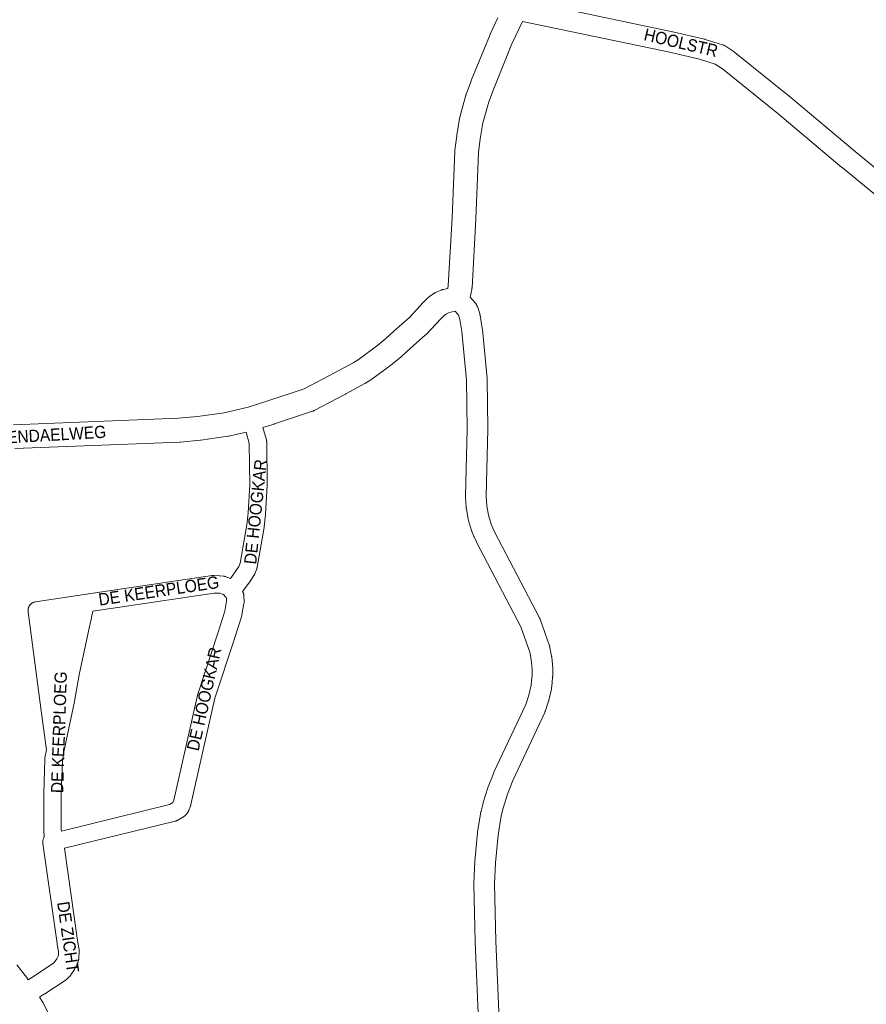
# Model space of a CAD drawing. Header units: metres. Extents: x 123819 to 142731, y 393440 to 405763.
# Tile 317 of 346: x 138896 to 139429, y 400057 to 400677. Entities that reach past the tile are written whole.
import ezdxf
from ezdxf.enums import TextEntityAlignment as Align

# ---------------------------------------------------------------- set-up
doc = ezdxf.new("R2010")
doc.units = ezdxf.units.M
doc.header["$MEASUREMENT"] = 0
for name, color, linetype, lineweight in [('gs-anno-wegen algemeen tekst', 7, 'Continuous', 0), ('gs-knt-aanvullende hoofdweg', 7, 'Continuous', 0), ('gs-knt-wegen algemeen', 7, 'Continuous', 0)]:
    doc.layers.add(name, color=color, linetype=linetype, lineweight=lineweight)
doc.styles.add('Style-Arial', font='arial.ttf')

msp = doc.modelspace()

# ---------------------------------------------------------------- linework, layer by layer
at = {"layer": 'gs-anno-wegen algemeen tekst', "color": 7, "linetype": 'Continuous', "flags": 128}
for points in [[(139048.79, 400420.11), (139051.02, 400412.32), (139051.08, 400412.08), (139051.13, 400411.84), (139051.17, 400411.6), (139051.2, 400411.36), (139051.22, 400411.12), (139051.23, 400410.88), (139051.56, 400384.08), (139051.56, 400383.89), (139051.56, 400383.7), (139050.51, 400365.6), (139050.49, 400365.35), (139049.69, 400357.53), (139049.66, 400357.34), (139049.63, 400357.14), (139045.28, 400332.32), (139045.23, 400332.06), (139045.17, 400331.81), (139045.09, 400331.56), (139045, 400331.31), (139043.78, 400328.09), (139043.68, 400327.84), (139043.57, 400327.61), (139043.45, 400327.37), (139043.32, 400327.15), (139043.17, 400326.93)], [(139025.16, 400326.29), (139028.43, 400325.11), (139031.03, 400328.7), (139033.71, 400332.61), (139034.52, 400334.74), (139038.75, 400358.85), (139039.52, 400366.35), (139040.54, 400384.14), (139040.22, 400410), (139038.18, 400417.16)], [(138910.87, 400167.18), (138910.87, 400189.95), (138910.87, 400190.13), (138911.55, 400211.44), (138911.56, 400211.64), (138911.58, 400211.85), (138911.6, 400212.05), (138911.63, 400212.26), (138912.55, 400217.22), (138909.19, 400241.78), (138909.19, 400241.81), (138901, 400304.25), (138900.97, 400304.51), (138900.95, 400304.78), (138900.95, 400305.05), (138900.96, 400305.31), (138900.98, 400305.58), (138901.02, 400305.84), (138901.07, 400306.11), (138901.13, 400306.37), (138901.21, 400306.62), (138901.29, 400306.88), (138901.39, 400307.13), (138901.5, 400307.37), (138901.63, 400307.61), (138901.76, 400307.84), (138901.9, 400308.06), (138902.06, 400308.28), (138902.23, 400308.49), (138902.4, 400308.69), (138902.59, 400308.88), (138902.78, 400309.07), (138902.99, 400309.24), (138903.2, 400309.4), (138903.42, 400309.56), (138903.64, 400309.7), (138903.88, 400309.83), (138904.12, 400309.95), (138904.36, 400310.06), (138904.61, 400310.15), (138904.86, 400310.24), (138905.12, 400310.31), (138905.38, 400310.37), (138905.65, 400310.41), (138936.21, 400314.97), (139016.97, 400326.95), (139017.23, 400326.98), (139017.48, 400327), (139017.74, 400327.01), (139018, 400327), (139021.43, 400326.87), (139021.65, 400326.85), (139021.88, 400326.83), (139023.95, 400326.58), (139024.11, 400326.56), (139024.21, 400326.54), (139024.37, 400326.51), (139024.48, 400326.49), (139024.64, 400326.45), (139024.74, 400326.42), (139024.9, 400326.38), (139025, 400326.34), (139025.08, 400326.32), (139025.15, 400326.29)], [(139043.17, 400326.93), (139040.08, 400322.41), (139040, 400322.29), (139036.05, 400316.85), (139036.32, 400316.3), (139036.43, 400316.06), (139036.53, 400315.81), (139036.62, 400315.56), (139036.69, 400315.3), (139036.76, 400315.04), (139036.81, 400314.78), (139036.84, 400314.52), (139036.87, 400314.25), (139036.88, 400313.99), (139036.95, 400310.54), (139036.95, 400310.28), (139036.94, 400310.02), (139036.92, 400309.75), (139036.88, 400309.49), (139035.65, 400302.34), (139035.6, 400302.09), (139035.54, 400301.84), (139035.47, 400301.6), (139030.92, 400287.3), (139030.9, 400287.24), (139018.59, 400249.87), (139003.49, 400182.84), (139003.44, 400182.63), (139003.38, 400182.42), (139003.31, 400182.21), (139003.23, 400182), (139002.12, 400179.24), (139002.02, 400179.01), (139001.91, 400178.79), (139001.8, 400178.57), (139001.67, 400178.35), (139001.53, 400178.14), (139000.62, 400176.84), (139000.46, 400176.63), (139000.3, 400176.42), (139000.12, 400176.22), (138999.93, 400176.03), (138999.73, 400175.84), (138999.52, 400175.67), (138999.31, 400175.51), (138999.08, 400175.36), (138998.85, 400175.22), (138994.92, 400172.95), (138994.69, 400172.83), (138994.46, 400172.71), (138994.22, 400172.61), (138993.98, 400172.52), (138993.73, 400172.44), (138993.48, 400172.37), (138923.85, 400155.36)], [(139025.15, 400326.29), (139025.15, 400326.29), (139025.16, 400326.29)], [(139025.15, 400326.29), (139025.15, 400326.29), (139025.16, 400326.29)], [(139021.41, 400315.93), (139020.77, 400315.86), (139018.08, 400315.97), (138941.71, 400304.65), (138940.94, 400300.53), (138940.9, 400300.33), (138939.03, 400292.02), (138933.22, 400264.54), (138930.15, 400247.89), (138930.13, 400247.77), (138923.53, 400216.04), (138922.55, 400210.67), (138921.89, 400189.86), (138921.89, 400167.3), (138921.89, 400167.18)], [(138921.93, 400166.23), (138990.1, 400182.89), (138992.2, 400184.1), (138992.84, 400185.7), (139007.9, 400252.55), (139007.96, 400252.81), (139008.04, 400253.06), (139020.43, 400290.66), (139024.85, 400304.58), (139025.93, 400310.84), (139025.89, 400312.53), (139025.6, 400313.12), (139025.26, 400313.55), (139023.94, 400315.01), (139022, 400315.71), (139021.41, 400315.93)], [(139021.41, 400315.93), (139021.41, 400315.93)], [(139021.41, 400315.93), (139021.41, 400315.93)], [(138910.87, 400167.18), (138910.87, 400167.18), (138910.87, 400167.18)], [(138921.89, 400167.18), (138921.89, 400167.18), (138921.89, 400167.18)]]:
    msp.add_lwpolyline(points, dxfattribs=at)
at = {"layer": 'gs-knt-aanvullende hoofdweg', "color": 7, "linetype": 'Continuous', "flags": 128}
for points in [[(139165.15, 400507.59), (139165.5, 400509.41), (139167.91, 400551.96), (139169.61, 400594.04), (139169.63, 400594.35), (139169.67, 400594.67), (139170.81, 400603.71), (139170.85, 400604.01), (139172.63, 400614.6), (139172.68, 400614.85), (139172.69, 400614.94), (139172.7, 400614.98), (139172.71, 400615.02), (139172.73, 400615.1), (139172.8, 400615.35), (139176.64, 400629.24), (139176.73, 400629.54), (139176.83, 400629.83), (139179.88, 400638.12), (139179.97, 400638.36), (139191.79, 400667.3), (139191.87, 400667.49), (139191.95, 400667.68), (139196.77, 400677.86)], [(139212.3, 400675.56), (139205.62, 400661.44), (139193.93, 400632.81), (139191.03, 400624.93), (139187.38, 400611.72), (139185.69, 400601.68), (139184.61, 400593.11), (139182.91, 400551.29), (139182.91, 400551.17), (139180.47, 400508.05), (139180.44, 400507.71), (139180.4, 400507.37), (139180.34, 400507.03), (139179.39, 400502.15)], [(138891.84, 400421.87), (138995.76, 400425.92), (139007.7, 400427.01), (139024.36, 400429.4), (139039.49, 400432.95), (139051.37, 400436.65), (139074.7, 400444.42), (139093.8, 400454.43), (139105.68, 400460.92), (139108.73, 400462.78), (139121.1, 400471.94), (139126.29, 400476.15), (139131.3, 400480.82), (139131.45, 400480.96), (139141.04, 400489.43), (139149.74, 400498.74), (139149.92, 400498.92), (139152.71, 400501.71), (139152.95, 400501.94), (139153.2, 400502.16), (139153.46, 400502.37), (139153.73, 400502.56), (139156.45, 400504.46), (139156.72, 400504.64), (139156.78, 400504.68), (139156.99, 400504.8), (139157.07, 400504.85), (139157.12, 400504.88), (139157.18, 400504.91), (139157.26, 400504.95), (139157.47, 400505.06), (139157.54, 400505.1), (139157.83, 400505.22), (139160.97, 400506.55), (139161.29, 400506.67), (139161.62, 400506.78), (139161.95, 400506.88), (139162.28, 400506.96), (139165.15, 400507.59)], [(139169.87, 400493.25), (139166.17, 400492.44), (139164.39, 400491.69), (139162.86, 400490.62), (139160.63, 400488.39), (139151.76, 400478.91), (139151.51, 400478.65), (139151.25, 400478.41), (139141.47, 400469.77), (139136.34, 400464.99), (139136.15, 400464.81), (139135.95, 400464.65), (139130.43, 400460.17), (139130.17, 400459.97), (139117.4, 400450.52), (139117.14, 400450.33), (139116.86, 400450.15), (139113.37, 400448.01), (139113.21, 400447.92), (139113.05, 400447.82), (139100.94, 400441.21), (139100.82, 400441.15), (139081.13, 400430.83), (139080.86, 400430.7), (139080.81, 400430.67), (139080.77, 400430.65), (139080.71, 400430.63), (139080.59, 400430.57), (139080.4, 400430.5), (139080.36, 400430.48), (139080.36, 400430.48), (139080.36, 400430.48), (139080.3, 400430.46), (139080.02, 400430.36), (139056.04, 400422.37), (139055.9, 400422.33), (139048.79, 400420.11)], [(139038.18, 400417.16), (139027.47, 400414.7), (139027.43, 400414.69), (139027.15, 400414.63), (139027.13, 400414.63), (139026.82, 400414.58), (139009.65, 400412.11), (139009.45, 400412.09), (139009.26, 400412.07), (138996.93, 400410.94), (138996.74, 400410.92), (138996.54, 400410.91), (138892.55, 400406.87)]]:
    msp.add_lwpolyline(points, dxfattribs=at)
at = {"layer": 'gs-knt-wegen algemeen', "color": 7, "linetype": 'Continuous', "flags": 128}
for points in [[(139218.03, 400687.67), (139306.72, 400669.17), (139306.88, 400669.13), (139326.89, 400664.43), (139327.1, 400664.38), (139327.32, 400664.32), (139338.17, 400660.96), (139338.46, 400660.87), (139338.75, 400660.76), (139339.03, 400660.63), (139339.31, 400660.49), (139339.57, 400660.34), (139339.83, 400660.18), (139345.51, 400656.43), (139345.76, 400656.26), (139346, 400656.07), (139381.13, 400627.78), (139381.23, 400627.7), (139421.69, 400593.79), (139662.19, 400396.52)], [(139801.42, 400263.31), (139801.07, 400263.62), (139801, 400263.68), (139790.22, 400273.34), (139730.97, 400322.63), (139653.92, 400386.46), (139413.41, 400583.75), (139413.35, 400583.79), (139372.92, 400617.68), (139338.08, 400645.74), (139333.44, 400648.8), (139323.69, 400651.81), (139303.98, 400656.44), (139212.3, 400675.56)], [(139179.39, 400502.15), (139182.62, 400498.33), (139182.82, 400498.09), (139183, 400497.84), (139183.17, 400497.58), (139183.33, 400497.31), (139183.47, 400497.04), (139183.6, 400496.76), (139183.72, 400496.47), (139183.83, 400496.18), (139185.29, 400491.8), (139185.37, 400491.55), (139185.43, 400491.3), (139185.49, 400491.04), (139185.54, 400490.79), (139186.92, 400482.32), (139186.95, 400482.11), (139186.98, 400481.89), (139189.96, 400450.99), (139189.98, 400450.71), (139189.99, 400450.44), (139190.4, 400419.24), (139190.4, 400419.01), (139189.48, 400376.88), (139189.8, 400370.86), (139190.81, 400365.07), (139192.54, 400359.35), (139193.61, 400356.71), (139194.9, 400353.99), (139222.93, 400300.35), (139223.07, 400300.07), (139223.2, 400299.78), (139223.31, 400299.49), (139229.22, 400282.69), (139229.32, 400282.39), (139229.4, 400282.09), (139229.47, 400281.78), (139230.54, 400276.29), (139230.58, 400276.07), (139230.62, 400275.84), (139230.64, 400275.62), (139231.26, 400268.73), (139231.28, 400268.42), (139231.28, 400268.12), (139231.26, 400263.65), (139231.25, 400263.43), (139231.24, 400263.22), (139230.99, 400259.76), (139230.98, 400259.58), (139230.95, 400259.39), (139230.51, 400255.96), (139230.47, 400255.68), (139230.41, 400255.4), (139228.93, 400248.64), (139228.87, 400248.4), (139228.8, 400248.16), (139228.72, 400247.92), (139226.47, 400241.37), (139226.39, 400241.16), (139226.3, 400240.94), (139226.21, 400240.73), (139206.14, 400197.93), (139202.73, 400189.38), (139200.04, 400180.59), (139198.92, 400175.89), (139196.84, 400163.6), (139195.27, 400146.31), (139194.62, 400132.95), (139195.42, 400096.89), (139200.66, 399973.27)], [(139187.66, 399972.51), (139182.41, 400096.4), (139182.41, 400096.53), (139181.59, 400132.9), (139181.59, 400133.13), (139181.6, 400133.36), (139182.27, 400147.09), (139182.29, 400147.36), (139183.9, 400165.02), (139183.93, 400165.27), (139183.96, 400165.52), (139186.11, 400178.27), (139186.15, 400178.48), (139186.2, 400178.69), (139187.42, 400183.8), (139187.47, 400184.01), (139187.53, 400184.21), (139190.36, 400193.45), (139190.44, 400193.7), (139190.54, 400193.96), (139194.12, 400202.93), (139194.19, 400203.11), (139194.27, 400203.28), (139214.27, 400245.94), (139216.29, 400251.8), (139217.63, 400257.92), (139218.02, 400260.89), (139218.24, 400263.94), (139218.26, 400267.88), (139217.7, 400274.12), (139216.78, 400278.81), (139211.18, 400294.73), (139183.3, 400348.07), (139183.19, 400348.29), (139181.76, 400351.3), (139181.68, 400351.48), (139181.6, 400351.66), (139180.36, 400354.75), (139180.25, 400355.03), (139180.16, 400355.3), (139178.24, 400361.68), (139178.17, 400361.93), (139178.11, 400362.19), (139178.06, 400362.44), (139176.91, 400369), (139176.87, 400369.26), (139176.84, 400369.52), (139176.82, 400369.78), (139176.46, 400376.43), (139176.45, 400376.68), (139176.46, 400376.92), (139177.38, 400419.18), (139176.98, 400450), (139174.04, 400480.43), (139172.77, 400488.17), (139171.87, 400490.88), (139169.87, 400493.25)], [(138893.82, 400082.13), (138900.52, 400073.49), (138900.66, 400073.3), (138900.8, 400073.1), (138900.92, 400072.9), (138901.11, 400072.61), (138904.34, 400074.68), (138917.24, 400083.24), (138917.49, 400083.46), (138918.99, 400085.8), (138920.04, 400087.92), (138920.05, 400087.95), (138920.17, 400090.06), (138919.27, 400095.17), (138919.24, 400095.38), (138910.27, 400158.37), (138910.23, 400158.68), (138910.21, 400159), (138910.2, 400159.32), (138910.21, 400159.64), (138910.24, 400159.96), (138910.28, 400160.28), (138910.34, 400160.59), (138910.41, 400160.9), (138910.49, 400161.21), (138910.6, 400161.51), (138910.71, 400161.81), (138910.84, 400162.1), (138910.99, 400162.38), (138911.06, 400162.51), (138910.87, 400167.06), (138910.87, 400167.18)], [(138910.87, 400167.18), (138910.87, 400167.18), (138910.87, 400167.18)], [(138921.89, 400167.18), (138921.93, 400166.23)], [(138921.89, 400167.18), (138921.89, 400167.18), (138921.89, 400167.18)], [(138923.85, 400155.36), (138932.12, 400097.32), (138933.13, 400091.56), (138933.17, 400091.26), (138933.21, 400090.96), (138933.22, 400090.66), (138933.23, 400090.36), (138933.22, 400090.05), (138933, 400086.41), (138932.98, 400086.11), (138932.94, 400085.8), (138932.88, 400085.5), (138932.82, 400085.2), (138932.73, 400084.91), (138932.34, 400083.62), (138932.26, 400083.36), (138932.17, 400083.11), (138932.06, 400082.86), (138931.95, 400082.62), (138930.49, 400079.69), (138930.38, 400079.47), (138930.26, 400079.26), (138930.14, 400079.06), (138927.98, 400075.71), (138927.83, 400075.48), (138927.66, 400075.25), (138927.48, 400075.03), (138927.3, 400074.82), (138927.1, 400074.62), (138926.9, 400074.43), (138925.65, 400073.29), (138925.47, 400073.12), (138925.27, 400072.96), (138925.07, 400072.81), (138924.86, 400072.67), (138924.86, 400072.67), (138924.86, 400072.66), (138911.49, 400063.8), (138911.4, 400063.74), (138908.12, 400061.64), (138910.01, 400058.79), (138910.15, 400058.56), (138910.29, 400058.33), (138910.42, 400058.08), (138916.31, 400046.2)]]:
    msp.add_lwpolyline(points, dxfattribs=at)

# ---------------------------------------------------------------- texts
at = {"layer": 'gs-anno-wegen algemeen tekst', "color": 7, "style": 'Style-Arial', "width": 0.909091}
for s, rotation, p in [('HOOLSTR', 346.7895, (139312.04, 400662.26)), ('DURENDAELWEG', 3.33593, (138908.37, 400415.12)), ('DE HOOGKAR', 84.10586, (139044.13, 400367.12)), ('DE KEERPLOEG', 8.46071, (138983.26, 400317.42)), ('DE HOOGKAR', 77.37478, (139011.78, 400249.34)), ('DE KEERPLOEG', 88.17769, (138920.41, 400228.37)), ('DE ZICHT', 278.10769, (138926.23, 400099.55))]:
    msp.add_text(s, height=7.7, rotation=rotation, dxfattribs=at).set_placement(p, align=Align.MIDDLE_CENTER)

doc.saveas('drawing.dxf')
